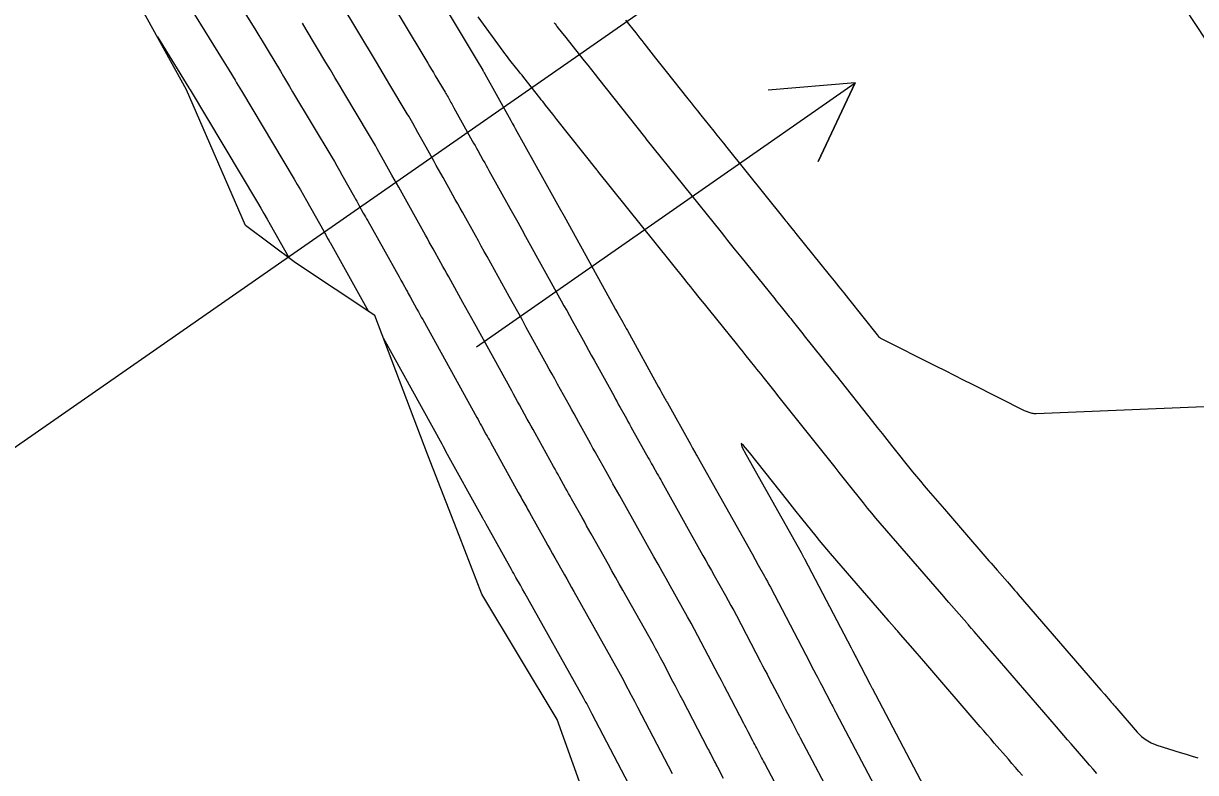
# Model space of a CAD drawing. Extents: x 954385 to 988206, y 1868364 to 1924553.
# Drawn here: x 957325.9 to 957406.6, y 1920439.6 to 1920491.2 of the extents above; entities that cross this region are included whole.
import ezdxf

# ---------------------------------------------------------------- set-up
doc = ezdxf.new("R2010")
doc.units = 0
for name, color, linetype in [('24', 7, 'Continuous'), ('26', 7, 'Continuous'), ('6', 7, 'Continuous'), ('7', 7, 'Continuous'), ('Default', 7, 'Continuous')]:
    doc.layers.add(name, color=color, linetype=linetype)

msp = doc.modelspace()

# ---------------------------------------------------------------- linework, layer by layer
at = {"layer": '24'}
msp.add_lwpolyline([(957365.338, 1920435.889), (957362.679, 1920443.248), (957357.505, 1920451.879), (957355.939, 1920455.923), (957353.783, 1920461.458), (957350.125, 1920471.075), (957344.664, 1920474.719), (957341.23, 1920477.277), (957337.155, 1920486.62), (957333.38, 1920493.506), (957332.526, 1920495.599), (957328.578, 1920505.019), (957327.283, 1920507.772), (957324.909, 1920514.109), (957324.758, 1920514.516), (957321.312, 1920524.252), (957318.76, 1920534.558)], dxfattribs=at)
at = {"layer": '26'}
for points in [[(957407.131, 1920518.928), (957301.058, 1920445.099), (957303.609, 1920450.529), (957301.058, 1920445.099), (957307.036, 1920445.605)], [(957357.131, 1920468.928), (957383.201, 1920487.112), (957380.656, 1920481.679), (957383.201, 1920487.112), (957377.223, 1920486.6)]]:
    msp.add_lwpolyline(points, dxfattribs=at)
at = {"layer": '6'}
for points in [[(957378.682, 1920436.994), (957376.96, 1920440.265), (957376.894, 1920440.391), (957376.827, 1920440.517), (957376.761, 1920440.643), (957376.695, 1920440.769), (957376.432, 1920441.273), (957376.366, 1920441.399), (957376.3, 1920441.525), (957376.234, 1920441.651), (957376.168, 1920441.777), (957375.843, 1920442.401), (957375.767, 1920442.547), (957375.691, 1920442.692), (957375.615, 1920442.838), (957375.538, 1920442.984), (957374.417, 1920445.13), (957374.205, 1920445.537), (957373.993, 1920445.943), (957373.781, 1920446.349), (957373.568, 1920446.755), (957372.613, 1920448.584), (957372.381, 1920449.024), (957372.146, 1920449.461), (957371.908, 1920449.897), (957371.666, 1920450.331), (957370.472, 1920452.461), (957370.192, 1920452.96), (957369.912, 1920453.459), (957369.632, 1920453.958), (957369.352, 1920454.458), (957367.461, 1920457.83), (957367.344, 1920458.039), (957367.227, 1920458.247), (957367.111, 1920458.455), (957366.994, 1920458.663), (957366.528, 1920459.497), (957366.411, 1920459.705), (957366.295, 1920459.913), (957366.178, 1920460.122), (957366.062, 1920460.33), (957365.439, 1920461.443), (957365.296, 1920461.698), (957365.154, 1920461.953), (957365.012, 1920462.209), (957364.871, 1920462.464), (957364.182, 1920463.711), (957364.02, 1920464.004), (957363.858, 1920464.297), (957363.696, 1920464.59), (957363.534, 1920464.883), (957362.718, 1920466.362), (957362.528, 1920466.707), (957362.337, 1920467.051), (957362.147, 1920467.395), (957361.957, 1920467.739), (957360.563, 1920470.259), (957360.267, 1920470.794), (957359.972, 1920471.328), (957359.676, 1920471.863), (957359.38, 1920472.398), (957357.867, 1920475.133), (957357.665, 1920475.498), (957357.463, 1920475.863), (957357.26, 1920476.228), (957357.057, 1920476.592), (957356.167, 1920478.186), (957356.002, 1920478.481), (957355.837, 1920478.777), (957355.672, 1920479.072), (957355.507, 1920479.368), (957354.827, 1920480.586), (957354.672, 1920480.863), (957354.517, 1920481.141), (957354.362, 1920481.419), (957354.208, 1920481.697), (957353.459, 1920483.041), (957353.369, 1920483.203), (957353.279, 1920483.364), (957353.189, 1920483.525), (957353.099, 1920483.687), (957352.739, 1920484.332), (957352.648, 1920484.493), (957352.556, 1920484.653), (957352.463, 1920484.813), (957352.369, 1920484.972), (957351.171, 1920486.975), (957350.94, 1920487.361), (957350.709, 1920487.748), (957350.477, 1920488.135), (957350.246, 1920488.521), (957347.754, 1920492.686)], [(957409.439, 1920464.873), (957395.66, 1920464.306), (957395.592, 1920464.306), (957395.525, 1920464.312), (957395.458, 1920464.323), (957395.393, 1920464.34), (957395.131, 1920464.419), (957395.066, 1920464.44), (957395.003, 1920464.464), (957394.94, 1920464.491), (957394.878, 1920464.52), (957391.286, 1920466.326), (957390.667, 1920466.637), (957390.048, 1920466.948), (957389.429, 1920467.259), (957388.81, 1920467.571), (957384.972, 1920469.502), (957384.947, 1920469.516), (957384.925, 1920469.532), (957384.905, 1920469.55), (957384.886, 1920469.571), (957384.745, 1920469.749), (957382.773, 1920472.227), (957382.444, 1920472.64), (957382.113, 1920473.053), (957381.783, 1920473.465), (957381.451, 1920473.877), (957379.148, 1920476.73), (957379.009, 1920476.901), (957378.871, 1920477.073), (957378.594, 1920477.416), (957378.525, 1920477.502), (957378.455, 1920477.588), (957378.386, 1920477.674), (957378.317, 1920477.76), (957374.385, 1920482.659), (957374.161, 1920482.938), (957373.937, 1920483.217), (957373.714, 1920483.495), (957373.49, 1920483.774), (957372.596, 1920484.888), (957372.373, 1920485.167), (957372.15, 1920485.446), (957371.927, 1920485.726), (957371.705, 1920486.006), (957370.21, 1920487.896), (957370.028, 1920488.125), (957369.847, 1920488.354), (957369.666, 1920488.584), (957369.485, 1920488.813), (957368.678, 1920489.832), (957368.537, 1920490.01), (957368.397, 1920490.187), (957368.256, 1920490.365), (957368.116, 1920490.542), (957367.413, 1920491.429)]]:
    msp.add_lwpolyline(points, dxfattribs=at)
at = {"layer": '7'}
for points in [[(957352.454, 1920496.508), (957357.308, 1920488.395), (957357.42, 1920488.209), (957357.564, 1920487.968), (957357.576, 1920487.948), (957357.587, 1920487.929), (957357.598, 1920487.91), (957357.609, 1920487.89), (957357.663, 1920487.793), (957357.696, 1920487.735), (957359.492, 1920484.509), (957359.543, 1920484.417), (957359.594, 1920484.325), (957359.722, 1920484.096), (957359.799, 1920483.959), (957361.803, 1920480.369), (957362.145, 1920479.755), (957362.487, 1920479.141), (957362.828, 1920478.527), (957363.168, 1920477.912), (957366.552, 1920471.794), (957366.713, 1920471.502), (957366.875, 1920471.21), (957367.198, 1920470.626), (957367.279, 1920470.48), (957367.359, 1920470.334), (957367.44, 1920470.188), (957367.521, 1920470.042), (957369.672, 1920466.145), (957369.772, 1920465.963), (957369.873, 1920465.782), (957370.073, 1920465.42), (957370.123, 1920465.329), (957370.173, 1920465.238), (957370.224, 1920465.148), (957370.274, 1920465.057), (957371.859, 1920462.226), (957371.937, 1920462.087), (957372.014, 1920461.949), (957372.169, 1920461.672), (957372.208, 1920461.603), (957372.246, 1920461.534), (957372.285, 1920461.465), (957372.324, 1920461.396), (957376.105, 1920454.654), (957376.318, 1920454.275), (957376.53, 1920453.895), (957376.956, 1920453.136), (957377.062, 1920452.946), (957377.166, 1920452.755), (957377.269, 1920452.564), (957377.37, 1920452.371), (957379.803, 1920447.715), (957379.984, 1920447.37), (957380.164, 1920447.024), (957380.525, 1920446.333), (957380.615, 1920446.161), (957380.706, 1920445.988), (957380.796, 1920445.815), (957380.886, 1920445.642), (957381.552, 1920444.366), (957381.61, 1920444.255), (957381.668, 1920444.145), (957381.783, 1920443.924), (957381.812, 1920443.868), (957381.841, 1920443.813), (957381.87, 1920443.758), (957381.899, 1920443.703), (957385.158, 1920437.512)], [(957350.104, 1920494.597), (957353.777, 1920488.458), (957353.907, 1920488.242), (957354.036, 1920488.025), (957354.166, 1920487.808), (957354.296, 1920487.592), (957354.967, 1920486.47), (957355.019, 1920486.381), (957355.072, 1920486.291), (957355.123, 1920486.201), (957355.174, 1920486.111), (957355.376, 1920485.75), (957355.426, 1920485.659), (957355.477, 1920485.569), (957355.527, 1920485.479), (957355.577, 1920485.388), (957356.84, 1920483.121), (957356.935, 1920482.95), (957357.03, 1920482.779), (957357.125, 1920482.608), (957357.22, 1920482.438), (957357.601, 1920481.755), (957357.697, 1920481.584), (957357.792, 1920481.414), (957357.887, 1920481.243), (957357.983, 1920481.072), (957359.43, 1920478.481), (957359.703, 1920477.992), (957359.975, 1920477.502), (957360.247, 1920477.013), (957360.518, 1920476.523), (957362.966, 1920472.096), (957363.154, 1920471.755), (957363.342, 1920471.415), (957363.531, 1920471.075), (957363.719, 1920470.734), (957364.472, 1920469.373), (957364.66, 1920469.033), (957364.848, 1920468.692), (957365.036, 1920468.352), (957365.224, 1920468.012), (957366.603, 1920465.514), (957366.709, 1920465.322), (957366.815, 1920465.13), (957366.921, 1920464.938), (957367.027, 1920464.747), (957367.451, 1920463.979), (957367.557, 1920463.788), (957367.664, 1920463.596), (957367.77, 1920463.404), (957367.877, 1920463.213), (957368.961, 1920461.278), (957369.038, 1920461.139), (957369.116, 1920461), (957369.194, 1920460.862), (957369.271, 1920460.723), (957369.582, 1920460.168), (957369.659, 1920460.029), (957369.737, 1920459.89), (957369.815, 1920459.752), (957369.892, 1920459.613), (957372.728, 1920454.556), (957372.922, 1920454.212), (957373.115, 1920453.867), (957373.308, 1920453.523), (957373.501, 1920453.178), (957374.274, 1920451.8), (957374.466, 1920451.455), (957374.656, 1920451.108), (957374.842, 1920450.76), (957375.027, 1920450.411), (957376.686, 1920447.235), (957376.837, 1920446.946), (957376.988, 1920446.656), (957377.14, 1920446.367), (957377.291, 1920446.077), (957378.009, 1920444.703), (957378.104, 1920444.521), (957378.198, 1920444.34), (957378.293, 1920444.159), (957378.387, 1920443.978), (957378.86, 1920443.072), (957378.908, 1920442.981), (957378.955, 1920442.89), (957379.002, 1920442.8), (957379.05, 1920442.709), (957379.239, 1920442.346), (957379.287, 1920442.256), (957379.334, 1920442.165), (957379.382, 1920442.074), (957379.429, 1920441.984), (957381.92, 1920437.253)], [(957336.523, 1920493.755), (957339.63, 1920488.735), (957339.742, 1920488.555), (957339.852, 1920488.373), (957339.962, 1920488.192), (957340.072, 1920488.01), (957340.508, 1920487.281), (957340.617, 1920487.099), (957340.726, 1920486.917), (957340.835, 1920486.735), (957340.944, 1920486.553), (957344.576, 1920480.478), (957344.795, 1920480.11), (957345.011, 1920479.74), (957345.224, 1920479.368), (957345.434, 1920478.995), (957346.615, 1920476.88), (957346.651, 1920476.815), (957346.688, 1920476.75), (957346.724, 1920476.684), (957346.76, 1920476.619), (957346.906, 1920476.358), (957346.942, 1920476.293), (957346.978, 1920476.228), (957347.015, 1920476.162), (957347.051, 1920476.097), (957349.694, 1920471.363)], [(957339.885, 1920494.022), (957341.937, 1920490.707), (957342.153, 1920490.358), (957342.366, 1920490.008), (957342.579, 1920489.657), (957342.79, 1920489.305), (957343.632, 1920487.898), (957343.843, 1920487.546), (957344.053, 1920487.194), (957344.264, 1920486.842), (957344.474, 1920486.49), (957347.174, 1920481.976), (957347.351, 1920481.678), (957347.526, 1920481.378), (957347.699, 1920481.076), (957347.869, 1920480.774), (957348.733, 1920479.227), (957348.809, 1920479.091), (957348.885, 1920478.954), (957348.961, 1920478.818), (957349.037, 1920478.682), (957349.34, 1920478.138), (957349.415, 1920478.002), (957349.491, 1920477.865), (957349.567, 1920477.729), (957349.643, 1920477.593), (957351.798, 1920473.733), (957351.926, 1920473.503), (957352.054, 1920473.274), (957352.311, 1920472.814), (957352.375, 1920472.7), (957352.439, 1920472.585), (957352.502, 1920472.47), (957352.566, 1920472.355), (957353.032, 1920471.512), (957353.131, 1920471.334), (957353.23, 1920471.155), (957353.329, 1920470.976), (957353.427, 1920470.797), (957357.159, 1920464.052), (957357.237, 1920463.91), (957357.316, 1920463.768), (957357.394, 1920463.626), (957357.473, 1920463.483), (957357.787, 1920462.915), (957357.865, 1920462.773), (957357.944, 1920462.63), (957358.022, 1920462.488), (957358.101, 1920462.346), (957360.005, 1920458.901), (957360.069, 1920458.784), (957360.133, 1920458.668), (957360.198, 1920458.552), (957360.263, 1920458.436), (957360.523, 1920457.972), (957360.588, 1920457.855), (957360.653, 1920457.739), (957360.718, 1920457.623), (957360.783, 1920457.507), (957361.884, 1920455.539), (957362.046, 1920455.249), (957362.208, 1920454.959), (957362.37, 1920454.67), (957362.533, 1920454.38), (957363.182, 1920453.222), (957363.344, 1920452.933), (957363.507, 1920452.643), (957363.669, 1920452.354), (957363.832, 1920452.064), (957366.907, 1920446.581), (957367.021, 1920446.376), (957367.133, 1920446.171), (957367.244, 1920445.965), (957367.353, 1920445.759), (957367.785, 1920444.93), (957368.002, 1920444.516), (957368.218, 1920444.102), (957370.598, 1920439.547)], [(957374.152, 1920439.191), (957373.761, 1920439.939), (957373.703, 1920440.05), (957373.645, 1920440.16), (957373.587, 1920440.271), (957373.53, 1920440.381), (957373.299, 1920440.824), (957373.241, 1920440.934), (957373.184, 1920441.045), (957373.126, 1920441.155), (957373.068, 1920441.266), (957371.336, 1920444.582), (957371.166, 1920444.906), (957370.997, 1920445.229), (957370.828, 1920445.553), (957370.659, 1920445.877), (957369.983, 1920447.172), (957369.812, 1920447.495), (957369.64, 1920447.816), (957369.464, 1920448.137), (957369.287, 1920448.456), (957367.208, 1920452.163), (957366.959, 1920452.607), (957366.71, 1920453.051), (957366.461, 1920453.495), (957366.212, 1920453.939), (957365.029, 1920456.048), (957364.873, 1920456.325), (957364.718, 1920456.603), (957364.562, 1920456.881), (957364.407, 1920457.159), (957363.681, 1920458.455), (957363.578, 1920458.641), (957363.474, 1920458.826), (957363.37, 1920459.012), (957363.266, 1920459.197), (957362.851, 1920459.939), (957362.747, 1920460.125), (957362.644, 1920460.311), (957362.54, 1920460.497), (957362.438, 1920460.683), (957361.17, 1920462.977), (957361.035, 1920463.22), (957360.901, 1920463.464), (957360.767, 1920463.707), (957360.632, 1920463.95), (957360.095, 1920464.923), (957359.961, 1920465.166), (957359.827, 1920465.409), (957359.692, 1920465.652), (957359.558, 1920465.896), (957357.013, 1920470.496), (957356.807, 1920470.869), (957356.601, 1920471.242), (957356.394, 1920471.614), (957356.188, 1920471.987), (957355.217, 1920473.744), (957355.084, 1920473.984), (957354.951, 1920474.224), (957354.817, 1920474.464), (957354.684, 1920474.703), (957354.149, 1920475.661), (957354.015, 1920475.901), (957353.881, 1920476.14), (957353.748, 1920476.38), (957353.614, 1920476.619), (957352.235, 1920479.089), (957352.12, 1920479.296), (957352.004, 1920479.503), (957351.889, 1920479.71), (957351.774, 1920479.917), (957351.313, 1920480.745), (957351.197, 1920480.952), (957351.082, 1920481.159), (957350.967, 1920481.366), (957350.851, 1920481.573), (957350.304, 1920482.553), (957350.173, 1920482.785), (957350.041, 1920483.015), (957349.907, 1920483.245), (957349.772, 1920483.474), (957348.005, 1920486.428), (957347.693, 1920486.949), (957347.381, 1920487.471), (957347.069, 1920487.993), (957346.757, 1920488.514), (957345.404, 1920490.775), (957345.144, 1920491.209)], [(957399.842, 1920439.539), (957399.591, 1920439.83), (957399.339, 1920440.121), (957399.088, 1920440.411), (957398.081, 1920441.575), (957397.83, 1920441.866), (957397.578, 1920442.157), (957397.327, 1920442.448), (957397.076, 1920442.739), (957391.401, 1920449.318), (957391.229, 1920449.517), (957391.058, 1920449.717), (957391.015, 1920449.766), (957390.972, 1920449.816), (957390.929, 1920449.866), (957390.886, 1920449.915), (957389.668, 1920451.318), (957389.393, 1920451.634), (957389.34, 1920451.695), (957389.182, 1920451.878), (957384.932, 1920456.786), (957384.64, 1920457.127), (957384.351, 1920457.471), (957384.066, 1920457.819), (957383.784, 1920458.169), (957382.664, 1920459.575), (957382.384, 1920459.926), (957382.104, 1920460.278), (957381.824, 1920460.629), (957381.544, 1920460.981), (957378.438, 1920464.881), (957378.253, 1920465.114), (957378.067, 1920465.347), (957377.881, 1920465.58), (957377.696, 1920465.813), (957376.873, 1920466.848), (957376.728, 1920467.03), (957376.583, 1920467.213), (957376.437, 1920467.395), (957376.292, 1920467.578), (957375.711, 1920468.308), (957375.566, 1920468.49), (957375.42, 1920468.672), (957375.274, 1920468.854), (957375.128, 1920469.036), (957373.103, 1920471.546), (957372.834, 1920471.879), (957372.565, 1920472.212), (957372.028, 1920472.877), (957371.894, 1920473.044), (957371.76, 1920473.211), (957371.626, 1920473.377), (957371.492, 1920473.544), (957365.491, 1920481.022), (957365.454, 1920481.067), (957365.438, 1920481.087), (957362.674, 1920484.583), (957362.38, 1920484.954), (957361.891, 1920485.572), (957361.793, 1920485.696), (957361.695, 1920485.819), (957361.597, 1920485.943), (957361.499, 1920486.067), (957360.386, 1920487.472), (957360.267, 1920487.622), (957360.148, 1920487.773), (957360.028, 1920487.923), (957359.909, 1920488.073), (957359.433, 1920488.675), (957359.314, 1920488.826), (957359.198, 1920488.978), (957359.083, 1920489.132), (957358.969, 1920489.287), (957357.259, 1920491.647)], [(957362.486, 1920491.243), (957362.548, 1920491.16), (957362.612, 1920491.077), (957362.676, 1920490.996), (957363.064, 1920490.506), (957363.193, 1920490.343), (957364.551, 1920488.629), (957364.798, 1920488.316), (957365.046, 1920488.003), (957365.294, 1920487.69), (957365.542, 1920487.378), (957368.694, 1920483.392), (957368.797, 1920483.262), (957368.802, 1920483.256), (957373.974, 1920476.811), (957374.201, 1920476.529), (957374.427, 1920476.246), (957374.881, 1920475.682), (957374.994, 1920475.541), (957375.108, 1920475.399), (957375.221, 1920475.259), (957375.335, 1920475.118), (957377.666, 1920472.228), (957377.777, 1920472.091), (957377.887, 1920471.955), (957377.997, 1920471.818), (957378.107, 1920471.682), (957378.579, 1920471.097), (957378.673, 1920470.98), (957378.767, 1920470.863), (957378.861, 1920470.746), (957378.954, 1920470.629), (957379.421, 1920470.042), (957379.608, 1920469.807), (957379.701, 1920469.69), (957380.938, 1920468.135), (957381.176, 1920467.837), (957381.413, 1920467.539), (957381.65, 1920467.241), (957381.888, 1920466.943), (957384.401, 1920463.787), (957384.73, 1920463.374), (957385.058, 1920462.962), (957385.387, 1920462.549), (957385.716, 1920462.136), (957387.161, 1920460.322), (957387.426, 1920459.992), (957387.695, 1920459.666), (957387.967, 1920459.342), (957388.242, 1920459.021), (957389.349, 1920457.743), (957389.625, 1920457.423), (957389.902, 1920457.104), (957390.179, 1920456.784), (957390.456, 1920456.464), (957392.423, 1920454.192), (957392.562, 1920454.032), (957392.701, 1920453.872), (957392.84, 1920453.711), (957392.979, 1920453.551), (957393.689, 1920452.733), (957393.814, 1920452.59), (957393.939, 1920452.446), (957394.189, 1920452.158), (957394.251, 1920452.086), (957394.314, 1920452.014), (957394.376, 1920451.942), (957394.438, 1920451.87), (957400.13, 1920445.272), (957400.367, 1920444.997), (957400.761, 1920444.54), (957400.84, 1920444.449), (957400.919, 1920444.358), (957400.998, 1920444.266), (957401.077, 1920444.175), (957402.624, 1920442.386), (957402.916, 1920442.091), (957403.24, 1920441.844), (957403.596, 1920441.646), (957403.983, 1920441.496), (957405.595, 1920440.993), (957405.998, 1920440.867), (957406.402, 1920440.741), (957406.805, 1920440.616)], [(957335.158, 1920490.263), (957337.323, 1920486.764), (957337.339, 1920486.739), (957337.353, 1920486.715), (957337.413, 1920486.615), (957342.055, 1920478.853), (957342.277, 1920478.478), (957342.497, 1920478.102), (957342.713, 1920477.725), (957342.927, 1920477.345), (957344.2, 1920475.064)], [(957368.127, 1920437.829), (957365.101, 1920443.621), (957364.912, 1920443.984), (957364.723, 1920444.346), (957364.675, 1920444.436), (957364.627, 1920444.526), (957364.578, 1920444.616), (957364.528, 1920444.705), (957360.456, 1920451.965), (957360.304, 1920452.235), (957360.153, 1920452.506), (957359.85, 1920453.046), (957359.774, 1920453.181), (957359.698, 1920453.316), (957359.623, 1920453.451), (957359.547, 1920453.586), (957357.884, 1920456.559), (957357.806, 1920456.699), (957357.675, 1920456.932), (957357.649, 1920456.979), (957357.623, 1920457.025), (957357.597, 1920457.072), (957357.572, 1920457.119), (957355.032, 1920461.715), (957354.964, 1920461.838), (957354.85, 1920462.044), (957354.805, 1920462.126), (957354.759, 1920462.208), (957350.72, 1920469.512)], [(957394.722, 1920439.397), (957394.48, 1920439.676), (957394.238, 1920439.956), (957393.997, 1920440.236), (957393.755, 1920440.516), (957392.789, 1920441.636), (957392.548, 1920441.916), (957392.306, 1920442.195), (957392.065, 1920442.475), (957391.823, 1920442.755), (957387.928, 1920447.272), (957387.778, 1920447.446), (957387.629, 1920447.619), (957387.479, 1920447.792), (957387.329, 1920447.965), (957386.325, 1920449.121), (957386.118, 1920449.359), (957386.066, 1920449.418), (957386.015, 1920449.478), (957385.963, 1920449.537), (957385.912, 1920449.597), (957385.535, 1920450.032), (957385.482, 1920450.094), (957381.509, 1920454.683), (957381.256, 1920454.978), (957381.006, 1920455.276), (957380.759, 1920455.576), (957380.515, 1920455.879), (957379.546, 1920457.096), (957379.062, 1920457.705), (957378.577, 1920458.313), (957375.928, 1920461.639), (957375.522, 1920462.122), (957375.349, 1920462.257), (957375.41, 1920462.046), (957375.703, 1920461.489), (957379.481, 1920454.753), (957379.638, 1920454.473), (957379.657, 1920454.438), (957379.677, 1920454.403), (957379.696, 1920454.367), (957379.714, 1920454.332), (957382.921, 1920448.195), (957383.038, 1920447.971), (957383.155, 1920447.748), (957383.213, 1920447.636), (957383.271, 1920447.524), (957384.244, 1920445.66), (957384.285, 1920445.581), (957384.337, 1920445.481), (957384.358, 1920445.442), (957384.369, 1920445.422), (957388.397, 1920437.772)]]:
    msp.add_lwpolyline(points, dxfattribs=at)
at = {"layer": 'Default'}
msp.add_arc((966995.782, 1926764.927), 11459.156, 211.4606918, 214.0750737, dxfattribs=at)

doc.saveas('drawing.dxf')
